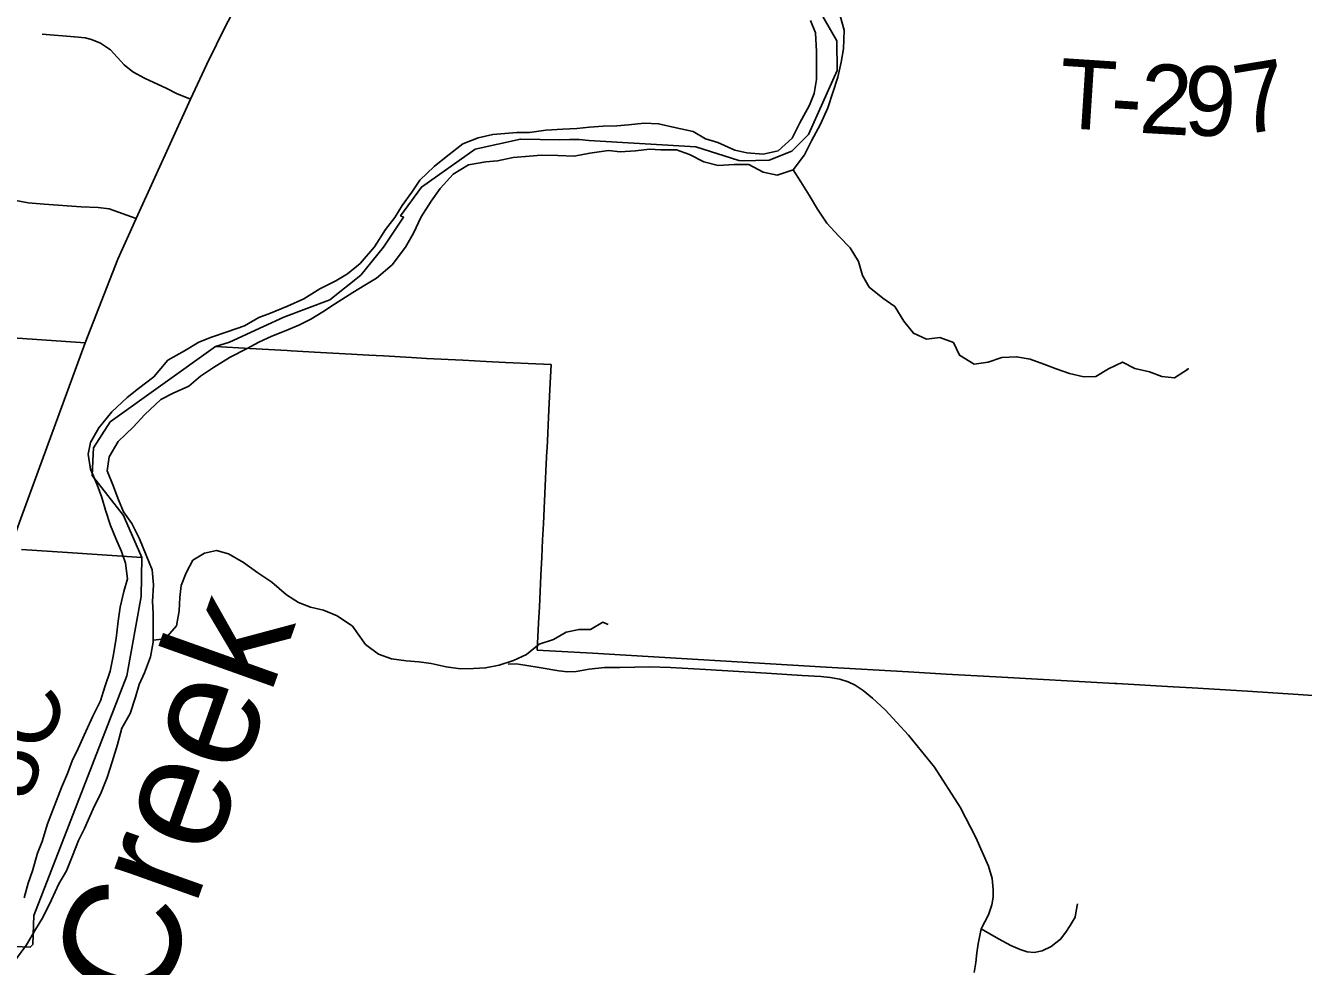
# Model space of a CAD drawing. Extents: x 114604 to 551442, y 316898 to 567001.
# Drawn here: x 235967 to 241473, y 432404 to 436457 of the extents above; entities that cross this region are included whole.
import ezdxf

# ---------------------------------------------------------------- set-up
doc = ezdxf.new("R2010")
doc.units = 0
for name, color, linetype in [('DV_X_County_Line', 7, 'Continuous'), ('GE_P_Alignment_100_Cardinal_Points', 7, 'Continuous'), ('GE_P_Alignment_100_Stations', 7, 'Continuous'), ('GE_P_Alignment_500_Bearings', 7, 'Continuous'), ('PM_P_Cells', 7, 'Continuous'), ('PM_P_Crosswalk', 7, 'Continuous'), ('RD_P_GR_Rt', 7, 'Continuous')]:
    doc.layers.add(name, color=color, linetype=linetype)

msp = doc.modelspace()

# ---------------------------------------------------------------- linework, layer by layer
at = {"layer": 'DV_X_County_Line'}
for points in [[(239476.6, 436499.1), (239494.8, 436437), (239491, 436356.8), (239481.1, 436298.7), (239467.2, 436234.5), (239423.5, 436102.1), (239391.6, 436031.8), (239353.7, 435959.6), (239323.8, 435899.3), (239273.9, 435835.1), (239205.8, 435812.8), (239145.7, 435824.7), (239083.6, 435858.6), (239019.5, 435858.4), (238951.4, 435854.3), (238889.3, 435870.1), (238827.1, 435902), (238771, 435921.9), (238704.9, 435921.8), (238654.8, 435923.6), (238594.7, 435917.5), (238528.7, 435913.3), (238478.6, 435919.2), (238398.5, 435906.9), (238330.4, 435894.7), (238260.3, 435896.5), (238188.2, 435898.3), (238138.2, 435894.2), (238068.1, 435888), (238000, 435873.8), (237950, 435869.6), (237875.9, 435857.4), (237809.9, 435817.1), (237754, 435754.9), (237714, 435700.6), (237672.1, 435632.4), (237638.2, 435562.1), (237604.3, 435501.9), (237546.4, 435425.6), (237478.5, 435369.2), (237428.5, 435339), (237376.5, 435306.8), (237298.5, 435256.5), (237248.5, 435224.3), (237196.5, 435192.1), (237144.5, 435165.9), (237082.5, 435139.7), (237028.4, 435119.5), (236972.4, 435093.3), (236922.4, 435065.1), (236848.4, 435028.8), (236776.4, 434984.5), (236720.4, 434946.3), (236670.4, 434904)], [(239348.5, 436478.7), (239370.6, 436424.7), (239374.8, 436344.5), (239375.1, 436224.2), (239365.3, 436164.1), (239345.3, 436113.9), (239303.5, 436037.6), (239269.6, 435971.4), (239209.6, 435917.1), (239145.6, 435902.9), (239075.4, 435908.7), (239023.3, 435920.6), (238949.2, 435952.5), (238897.1, 435968.4), (238842.9, 436000.3), (238770.8, 436016.2), (238694.6, 436034), (238632.5, 436035.8), (238564.4, 436029.6), (238514.4, 436025.5), (238456.3, 436023.3), (238396.2, 436019.2), (238342.2, 436013), (238282.1, 436010.8), (238208, 436006.6), (238137.9, 435996.4), (238083.8, 435996.3), (237979.7, 435988), (237917.7, 435973.8), (237851.6, 435947.6), (237779.7, 435891.2), (237727.7, 435849), (237665.7, 435790.7), (237631.8, 435738.5), (237589.9, 435682.3), (237558, 435630.1), (237518, 435577.8), (237470.2, 435503.5), (237408.2, 435431.2), (237354.3, 435387), (237304.3, 435356.8), (237234.2, 435322.5), (237166.3, 435280.2), (237096.2, 435247.9), (237022.2, 435217.7), (236972.2, 435199.5), (236910.2, 435163.3), (236836.1, 435137), (236768.1, 435114.8), (236714.1, 435092.6), (236652.1, 435056.3), (236580, 435016), (236520.1, 434943.7), (236454.2, 434893.4), (236404.2, 434855.2), (236338.2, 434792.9), (236282.3, 434724.6), (236246.4, 434660.3), (236236.5, 434610.2), (236246.7, 434546.1), (236274.9, 434478), (236295, 434423.9)], [(236670.4, 434904), (236602.4, 434873.8), (236550.4, 434845.6), (236480.5, 434781.3), (236430.5, 434727), (236366.6, 434664.7), (236326.7, 434598.4), (236318.8, 434538.3), (236343, 434478.2), (236367.2, 434414.1), (236389.3, 434362), (236425.5, 434312), (236457.7, 434246), (236485.9, 434175.9), (236512.1, 434111.8), (236518.2, 434047.7), (236514.4, 433975.5), (236516.5, 433925.4), (236516.7, 433851.2), (236516.8, 433801.1), (236504.9, 433736.9), (236479.1, 433668.7), (236457.1, 433618.5), (236441.3, 433564.3), (236417.4, 433494.1), (236381.5, 433429.9), (236363.6, 433359.7), (236339.8, 433285.4), (236317.9, 433217.2), (236292, 433153), (236258.1, 433082.7), (236220.3, 432998.5), (236194.4, 432946.3), (236168.5, 432880), (236142.6, 432815.8), (236110.7, 432759.6), (236078.8, 432691.4), (236040.9, 432615.1), (236009, 432562.9), (235971.1, 432496.6), (235921.2, 432428.3)], [(236295, 434423.9), (236311.2, 434369.9), (236333.4, 434303.8), (236355.5, 434247.7), (236379.7, 434191.6), (236397.9, 434141.6), (236406, 434073.4), (236390.1, 434019.3), (236374.2, 433951.1), (236366.4, 433890.9), (236356.6, 433816.7), (236344.7, 433740.5), (236330.8, 433676.3), (236309, 433608.1), (236289.1, 433547.9), (236257.2, 433481.7), (236227.3, 433415.4), (236193.4, 433343.2), (236167.5, 433289), (236147.6, 433234.8), (236121.7, 433174.6), (236062, 433018.1), (236038.1, 432941.8), (236018.2, 432891.7), (235996.4, 432815.4), (235978.5, 432763.3), (235960.6, 432699.1)]]:
    msp.add_lwpolyline(points, dxfattribs=at)
at = {"layer": 'GE_P_Alignment_100_Cardinal_Points'}
for points in [[(236038.6, 436420.2), (236177.4, 436408), (236224.4, 436403.5), (236250.5, 436397.2), (236290.5, 436381), (236333.2, 436352.7), (236391.9, 436288), (236429.4, 436257)], [(236429.4, 436257), (236480, 436230.5), (236574.9, 436186)], [(236574.9, 436186), (236617.6, 436164.6), (236677.7, 436139)], [(235733.6, 435724.6), (235715, 435701.9), (235692.5, 435684.1), (235662.4, 435678.9), (235626, 435684.9), (235599.5, 435704.8), (235581.7, 435736), (235577.7, 435767.4), (235591.3, 435797.6), (235610, 435817.8), (235640, 435830.5), (235666.3, 435834.5), (235700.3, 435826), (235725.5, 435802.3), (235735.8, 435776), (235742.3, 435737.2), (235978.5, 435692.5), (236047.6, 435687.9), (236207, 435675.3), (236279.8, 435673.3), (236327.5, 435667.4), (236443.5, 435626)], [(240054.6, 432377.7), (240061.4, 432420.4), (240065.9, 432463.1), (240071.9, 432501.9), (240083.8, 432566), (240116.1, 432626), (240131, 432669.4), (240136, 432702.2), (240136.4, 432735.8), (240132.1, 432783), (240115.9, 432835.9), (240060.9, 432959.2), (239993.3, 433089.3), (239883.1, 433261.8), (239771.7, 433400.2), (239671.1, 433509.8), (239615.6, 433559.3), (239576, 433593.2), (239541.7, 433615.2), (239511.4, 433629.5), (239475.8, 433641), (239433.8, 433648.6), (239394.3, 433652.2), (239312.9, 433656.9), (239159.2, 433667.6), (238896.4, 433682.8), (238745.3, 433692.2), (238654.7, 433694.2), (238591.7, 433693.7), (238527.3, 433691.9), (238461.7, 433691.5), (238396, 433684.4), (238339.6, 433674.8), (238301.6, 433673.2), (238264.8, 433676.9), (238188.5, 433690.8), (238118.8, 433702.1), (238080.7, 433707.1), (238046.6, 433705.5)], [(240083.8, 432566), (240159.6, 432522.5), (240213, 432494), (240253.2, 432476.6), (240282.8, 432466.9), (240312.3, 432464.5), (240347.8, 432471.4), (240385.7, 432490), (240426.8, 432521.2), (240449, 432550.9), (240468.4, 432579.9), (240489.2, 432616.8), (240494.2, 432643.1), (240499.9, 432673.4)]]:
    msp.add_lwpolyline(points, dxfattribs=at)
at = {"layer": 'GE_P_Alignment_100_Stations'}
for points in [[(239326.5, 436629), (239461.9, 436390.8), (239463.4, 436262.7), (239340.9, 435987.1), (239269.2, 435915.6), (239171.7, 435877.4), (239056.4, 435874.3), (239040.7, 435875.6), (238855.2, 435934.5), (238394, 435961.9), (238352.5, 435965.4), (238310.8, 435966.4), (238269.2, 435965.1), (238098.9, 435967.8), (237903.5, 435924.2), (237672.4, 435761), (237582.6, 435637.2), (237595.5, 435631.3), (237509.9, 435502.4), (237411.3, 435381.7), (237278.6, 435274.7), (237080.1, 435200), (236992.1, 435159.9), (236845.4, 435093.1), (236784.6, 435074.3), (236332, 434749.6), (236259.4, 434638.1), (236258.2, 434611.1), (236254.3, 434518.1), (236388.5, 434347), (236393.3, 434336), (236467.5, 434165.6), (236147.4, 434187.1), (235950.1, 434199.3)], [(235919, 432490.3), (235987.3, 432486.9), (235998.5, 432498.9), (236002.9, 432623), (236403.3, 433655.2), (236465.2, 433996.8), (236467.5, 434165.6), (236393.3, 434336), (236388.5, 434347), (236254.3, 434518.1), (236258.2, 434611.1), (236259.4, 434638.1), (236332, 434749.6), (236784.6, 435074.3), (236933.3, 435065.1), (237093.8, 435056.5), (237111.5, 435055.5), (237238.1, 435048.7), (237371.5, 435041.5), (237445.7, 435037.5), (237509.8, 435034.1), (237629.2, 435026.3), (237695.1, 435023), (237850.5, 435015.3), (237951.8, 435010.3), (238035.6, 435006.1), (238166.2, 434999.6), (238231.5, 434996.4), (238226.3, 434888.8), (238220.5, 434769.3), (238217.2, 434701), (238214, 434635.8), (238213.5, 434625.2), (238210.8, 434569.5), (238207.7, 434505.5), (238204.6, 434441.2), (238201.5, 434377.1), (238198.3, 434310.2), (238194.9, 434241.6), (238191.3, 434166.8), (238187.5, 434088.5), (238184.2, 434019), (238181, 433953), (238177.6, 433882.9), (238172, 433766.9), (238410, 433752.9), (239416, 433693.5), (239771.7, 433672.4), (239933.8, 433663.5), (240147.6, 433651.7), (240660.3, 433623.4), (240668.8, 433622.9), (240911.2, 433608.3), (240993.9, 433603.4), (241232.7, 433589.4), (241560, 433567.8)]]:
    msp.add_lwpolyline(points, dxfattribs=at)
at = {"layer": 'GE_P_Alignment_500_Bearings'}
for points in [[(235814.9, 433971.6), (235816.7, 433976.7), (235946.8, 434334.1), (236223.4, 435090.5), (236364.1, 435450.1), (236443.5, 435626), (236677.7, 436139), (236748.6, 436290.6), (236830.7, 436459.6), (236895.8, 436580.7), (236933.5, 436653.9), (236956.6, 436704.5), (236978.7, 436767.1), (237001.6, 436848.9), (237025.8, 436981), (237197.7, 438057), (237231.1, 438230), (237261.1, 438410.7), (237307.5, 438712.3), (237309.7, 438727.7)], [(233077.6, 435288.3), (233279.3, 435275.8), (235079.3, 435169.4), (236223.4, 435090.5)]]:
    msp.add_lwpolyline(points, dxfattribs=at)
at = {"layer": 'PM_P_Cells'}
for points in [[(239273.9, 435835.1), (239307.8, 435784.2), (239343.7, 435726), (239379.6, 435665.7), (239419.5, 435605.5), (239471.5, 435549.3), (239519.4, 435499), (239555.3, 435440.8), (239573.2, 435380.6), (239601.2, 435330.5), (239661.1, 435282.2), (239713.1, 435246), (239751, 435183.8), (239792.9, 435131.6), (239848.9, 435105.4), (239907, 435113.3), (239965, 435091.1), (239990.9, 435036.9), (240054.8, 434998.7), (240114.9, 435006.6), (240173, 435026.5), (240237, 435030.4), (240295, 435020.2), (240355, 434998.1), (240407, 434977.9), (240465, 434957.7), (240527, 434943.6), (240579, 434945.5), (240633.1, 434977.4), (240693.2, 435007.4), (240747.2, 434979.2), (240809.2, 434965), (240863.2, 434944.9), (240917.2, 434938.7), (240977.3, 434978.7), (240971.3, 434976.7)], [(236516.8, 433809), (236568.7, 433815.1), (236616.8, 433871.1), (236628.9, 433935.2), (236631, 433993.4), (236637.1, 434045.5), (236659.2, 434099.6), (236687.3, 434153.7), (236737.4, 434183.6), (236789.5, 434195.5), (236841.5, 434181.4), (236905.5, 434143.2), (236967.4, 434098.9), (237027.4, 434058.7), (237091.3, 434004.4), (237143.3, 433972.3), (237195.3, 433952.1), (237251.3, 433937.9), (237309.3, 433913.8), (237375.2, 433869.5), (237431.1, 433791.2), (237487.1, 433749), (237543.1, 433728.8), (237607.1, 433720.7), (237661.1, 433716.5), (237715.1, 433708.4), (237779.2, 433694.2), (237841.2, 433686.1), (237897.2, 433688), (237949.3, 433689.9), (238007.3, 433701.8), (238069.4, 433721.7), (238125.5, 433747.7), (238179.6, 433791.6), (238241.7, 433811.6), (238295.7, 433843.5), (238351.8, 433855.4), (238401.8, 433855.3), (238453.9, 433887.3), (238477.9, 433877.2)]]:
    msp.add_lwpolyline(points, dxfattribs=at)

# ---------------------------------------------------------------- texts
at = {"layer": 'PM_P_Crosswalk'}
for s, height, rotation, p in [('T', 300, 356.3102, (240411.8, 436017.4)), ('2', 300, 356.8362, (240761.7, 435995.1)), ('9', 300, 358.5776, (240956.1, 435984.5)), ('7', 300, 9.3549, (241202.2, 435984.2)), ('-', 300, 356.4134, (240636.3, 436003)), ('T-8C', 300.01, 69.8288, (235844.2, 432747.9))]:
    msp.add_text(s, height=height, rotation=rotation, dxfattribs=at).set_placement(p)
at = {"layer": 'RD_P_GR_Rt'}
msp.add_text('Creek', height=500.01, rotation=70.4162, dxfattribs=at).set_placement((236534.6, 432200.7))

doc.saveas('drawing.dxf')
